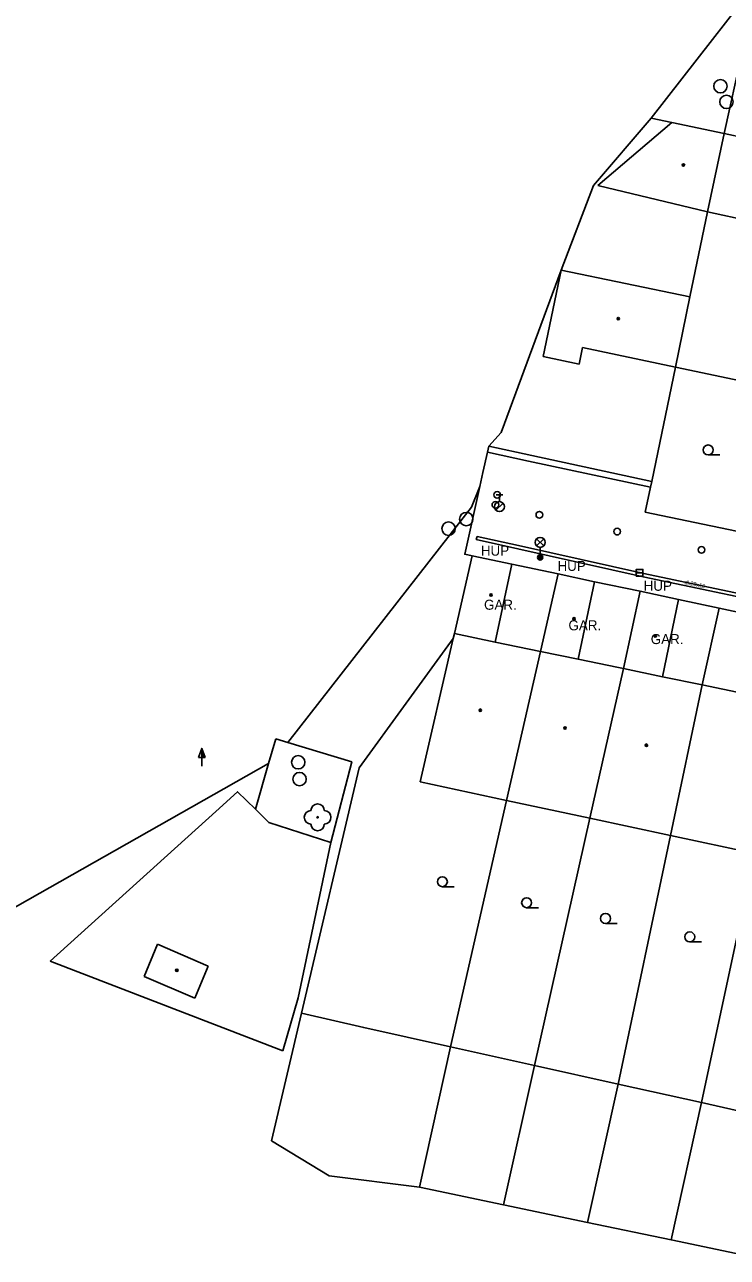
# Model space of a CAD drawing. Extents: x -598233 to -596890, y -1157848 to -1156431.
# Drawn here: x -597296.2 to -597243.6, y -1156850.6 to -1156758.3 of the extents above; entities that cross this region are included whole.
import ezdxf

# ---------------------------------------------------------------- set-up
doc = ezdxf.new("R2010")
doc.units = 0
for name, color, linetype in [('Level 10', 7, 'Continuous'), ('Level 11', 7, 'Continuous'), ('Level 22', 7, 'Continuous'), ('Level 25', 7, 'Continuous'), ('Level 27', 7, 'Continuous'), ('Level 28', 7, 'Continuous'), ('Level 33', 7, 'Continuous'), ('Level 36', 7, 'Continuous'), ('Level 39', 7, 'Continuous'), ('Level 40', 7, 'Continuous'), ('Level 41', 7, 'Continuous'), ('Level 5', 7, 'Continuous'), ('Level 51', 7, 'Continuous'), ('Level 7', 7, 'Continuous')]:
    doc.layers.add(name, color=color, linetype=linetype)

msp = doc.modelspace()

# ---------------------------------------------------------------- linework, layer by layer
at = {"layer": 'Level 10'}
for points in [[(-597243.86, -1156766.49), (-597242.54, -1156760.49), (-597242.2199, -1156759.03), (-597232.77, -1156760.53)], [(-597261.58, -1156790.34), (-597261.9099, -1156791.86), (-597262.15, -1156792.92)], [(-597262.15, -1156792.92), (-597263.12, -1156797.3), (-597263.27, -1156797.98), (-597262.7199, -1156798.1)], [(-597242.92, -1156796.25), (-597249.76, -1156794.83), (-597249.37, -1156792.9699)]]:
    msp.add_lwpolyline(points, dxfattribs=at)
at = {"layer": 'Level 11'}
for points in [[(-597249.33, -1156765.33), (-597239.1599, -1156752.3), (-597230.87, -1156739.76), (-597224.1599, -1156719.56), (-597221.9, -1156701.4699), (-597226.53, -1156672.06)], [(-597256.06, -1156776.7199), (-597253.64, -1156770.38), (-597249.33, -1156765.33)], [(-597247.78, -1156765.6599), (-597249.33, -1156765.33)], [(-597260.56, -1156788.88), (-597256.06, -1156776.7199)], [(-597249.28, -1156792.53), (-597247.5, -1156783.9699)], [(-597260.56, -1156788.88), (-597261.48, -1156789.9)], [(-597276.51, -1156812.07), (-597262.78, -1156794.4699), (-597262.15, -1156792.92)], [(-597262.35, -1156796.65), (-597262.41, -1156796.89), (-597259.3, -1156797.58), (-597249.92, -1156799.67), (-597225.2, -1156804.87), (-597197.56, -1156810.86), (-597197.35, -1156810.93), (-597197.25, -1156811.08), (-597197.13, -1156811.41), (-597197.35, -1156811.96)], [(-597262.35, -1156796.65), (-597259.25, -1156797.34), (-597249.87, -1156799.43), (-597225.15, -1156804.63), (-597197.5, -1156810.62), (-597197.2, -1156810.71), (-597197.15, -1156810.78), (-597197.02, -1156810.96), (-597196.87, -1156811.41), (-597197.05, -1156811.98)], [(-597264.14, -1156804.29), (-597271.17, -1156813.98), (-597275.5, -1156832.35)], [(-597277.9699, -1156813.6599), (-597277.4099, -1156811.8)], [(-597277.4099, -1156811.8), (-597276.51, -1156812.07)], [(-597273.3, -1156819.57), (-597271.73, -1156813.52), (-597276.51, -1156812.07)], [(-597277.9699, -1156813.6599), (-597278.95, -1156817.08)], [(-597278.95, -1156817.08), (-597280.29, -1156815.77), (-597281.92, -1156817.24), (-597294.3, -1156828.46)], [(-597264.34, -1156834.86), (-597260.14, -1156816.42)], [(-597273.3, -1156819.57), (-597277.95, -1156818.07), (-597278.95, -1156817.08)], [(-597258.06, -1156836.26), (-597253.9, -1156817.75)], [(-597251.78, -1156837.6599), (-597247.87, -1156819.04)], [(-597275.74, -1156831.19), (-597273.3, -1156819.57)], [(-597245.55, -1156839.04), (-597241.55, -1156820.39)], [(-597276.9, -1156835.1599), (-597294.3, -1156828.46)], [(-597275.74, -1156831.19), (-597276.9, -1156835.1599)], [(-597275.5, -1156832.35), (-597270.84, -1156833.42), (-597264.34, -1156834.86)], [(-597264.34, -1156834.86), (-597258.06, -1156836.26)], [(-597258.06, -1156836.26), (-597251.78, -1156837.6599)], [(-597251.78, -1156837.6599), (-597245.55, -1156839.04)], [(-597245.55, -1156839.04), (-597239.28, -1156840.44)]]:
    msp.add_lwpolyline(points, dxfattribs=at)
at = {"layer": 'Level 22'}
msp.add_circle((-597274.29, -1156817.68), 0.05, dxfattribs=at)
for centre, start, end in [((-597274.29, -1156817.18), 0, 180), ((-597274.79, -1156817.68), 90, 270), ((-597273.79, -1156817.68), 270, 90), ((-597274.29, -1156818.18), 180, 0)]:
    msp.add_arc(centre, 0.5, start, end, dxfattribs=at)
at = {"layer": 'Level 25'}
for p, q in [((-597283.212, -1156813.198), (-597282.96, -1156812.524)), ((-597282.96, -1156813.198), (-597283.212, -1156813.198)), ((-597282.96, -1156813.85), (-597282.96, -1156813.2))]:
    msp.add_line(p, q, dxfattribs=at)
for points in [[(-597282.71, -1156813.2), (-597282.96, -1156813.2), (-597282.96, -1156812.524), (-597282.96, -1156812.524)], [(-597282.767, -1156813.16), (-597282.92, -1156813.16), (-597282.92, -1156812.747)], [(-597282.825, -1156813.12), (-597282.88, -1156813.12), (-597282.88, -1156812.971)]]:
    msp.add_lwpolyline(points, close=True, dxfattribs=at)
at = {"layer": 'Level 27'}
msp.add_line((-597250.43, -1156799.37), (-597249.93, -1156799.37), dxfattribs=at)
msp.add_lwpolyline([(-597250.43, -1156799.62), (-597249.93, -1156799.62), (-597249.93, -1156799.12), (-597250.43, -1156799.12)], close=True, dxfattribs=at)
for centre in [(-597244.13, -1156762.95), (-597243.68, -1156764.12), (-597263.1599, -1156795.35), (-597264.49, -1156796.07), (-597275.74, -1156813.56), (-597275.64, -1156814.82)]:
    msp.add_circle(centre, 0.5, dxfattribs=at)
at = {"layer": 'Level 28'}
for p, q in [((-597260.93, -1156793.545), (-597260.43, -1156793.545)), ((-597260.68, -1156794.045), (-597260.68, -1156793.545)), ((-597260.938, -1156794.692), (-597260.408, -1156794.162))]:
    msp.add_line(p, q, dxfattribs=at)
for centre, radius in [((-597260.85, -1156793.54), 0.25), ((-597260.98, -1156794.29), 0.25), ((-597260.68, -1156794.42), 0.375), ((-597257.69, -1156795.03), 0.25), ((-597251.86, -1156796.29), 0.25), ((-597245.55, -1156797.6599), 0.25)]:
    msp.add_circle(centre, radius, dxfattribs=at)
at = {"layer": 'Level 33'}
for p, q in [((-597257.895, -1156797.36), (-597257.365, -1156796.83)), ((-597257.895, -1156796.83), (-597257.365, -1156797.36)), ((-597257.63, -1156797.47), (-597257.63, -1156798.22))]:
    msp.add_line(p, q, dxfattribs=at)
for centre, radius in [((-597257.63, -1156797.095), 0.375), ((-597257.63, -1156798.22), 0.2), ((-597257.63, -1156798.22), 0.1445), ((-597257.63, -1156798.22), 0.0876)]:
    msp.add_circle(centre, radius, dxfattribs=at)
at = {"layer": 'Level 36'}
for p, q in [((-597245.05, -1156790.555), (-597244.175, -1156790.555)), ((-597264.95, -1156822.875), (-597264.075, -1156822.875)), ((-597258.64, -1156824.445), (-597257.765, -1156824.445)), ((-597252.74, -1156825.625), (-597251.865, -1156825.625)), ((-597246.43, -1156827.005), (-597245.555, -1156827.005))]:
    msp.add_line(p, q, dxfattribs=at)
for centre in [(-597245.0501, -1156790.1799), (-597264.9501, -1156822.4999), (-597258.6401, -1156824.0699), (-597252.7401, -1156825.2499), (-597246.4301, -1156826.6299)]:
    msp.add_circle(centre, 0.375, dxfattribs=at)
at = {"layer": 'Level 39'}
for centre, radius in [((-597246.9, -1156768.85), 0.09), ((-597246.9, -1156768.85), 0.0398), ((-597251.78, -1156780.34), 0.09), ((-597251.78, -1156780.34), 0.0398), ((-597261.31, -1156801.03), 0.09), ((-597261.31, -1156801.03), 0.0398), ((-597255.09, -1156802.82), 0.09), ((-597255.09, -1156802.82), 0.0398), ((-597249.01, -1156804.1), 0.09), ((-597249.01, -1156804.1), 0.0398), ((-597262.11, -1156809.6599), 0.09), ((-597262.11, -1156809.6599), 0.0398), ((-597255.76, -1156811), 0.09), ((-597255.76, -1156811), 0.0398), ((-597249.67, -1156812.28), 0.09), ((-597249.67, -1156812.28), 0.0398), ((-597284.83, -1156829.13), 0.09), ((-597284.83, -1156829.13), 0.0398)]:
    msp.add_circle(centre, radius, dxfattribs=at)
at = {"layer": 'Level 5'}
for points in [[(-597247.78, -1156765.6599), (-597253.3, -1156770.39)], [(-597243.86, -1156766.49), (-597247.78, -1156765.6599)], [(-597243.86, -1156766.49), (-597245.1, -1156772.36)], [(-597243.86, -1156766.49), (-597240.62, -1156767.18)], [(-597253.3, -1156770.39), (-597245.1, -1156772.36)], [(-597245.1, -1156772.36), (-597246.42, -1156778.7199)], [(-597245.1, -1156772.36), (-597241.87, -1156773.04)], [(-597256.06, -1156776.7199), (-597257.4, -1156783.19)], [(-597256.06, -1156776.7199), (-597246.42, -1156778.7199)], [(-597246.42, -1156778.7199), (-597247.5, -1156783.9699)], [(-597254.45, -1156782.52), (-597254.71, -1156783.75)], [(-597254.45, -1156782.52), (-597247.5, -1156783.9699)], [(-597257.4, -1156783.19), (-597254.71, -1156783.75)], [(-597247.5, -1156783.9699), (-597240.73, -1156785.4)], [(-597262.7199, -1156798.1), (-597264.05, -1156803.93)], [(-597262.7199, -1156798.1), (-597259.76, -1156798.7199)], [(-597259.76, -1156798.7199), (-597260.99, -1156804.56)], [(-597256.29, -1156799.46), (-597257.6, -1156805.26)], [(-597256.29, -1156799.46), (-597253.55, -1156800.04)], [(-597253.55, -1156800.04), (-597254.78, -1156805.84)], [(-597250.15, -1156800.76), (-597251.38, -1156806.55)], [(-597250.15, -1156800.76), (-597247.28, -1156801.37)], [(-597247.28, -1156801.37), (-597248.46, -1156807.15)], [(-597244.2199, -1156802.02), (-597245.5, -1156807.76)], [(-597244.2199, -1156802.02), (-597241.08, -1156802.7)], [(-597264.14, -1156804.29), (-597266.61, -1156815.03)], [(-597264.05, -1156803.93), (-597264.14, -1156804.29)], [(-597264.05, -1156803.93), (-597260.99, -1156804.56)], [(-597260.99, -1156804.56), (-597257.6, -1156805.26)], [(-597257.6, -1156805.26), (-597260.14, -1156816.42)], [(-597257.6, -1156805.26), (-597254.78, -1156805.84)], [(-597254.78, -1156805.84), (-597251.76, -1156806.4699)], [(-597251.38, -1156806.55), (-597253.9, -1156817.75)], [(-597251.76, -1156806.4699), (-597251.38, -1156806.55)], [(-597251.38, -1156806.55), (-597248.46, -1156807.15)], [(-597248.46, -1156807.15), (-597245.5, -1156807.76)], [(-597245.5, -1156807.76), (-597247.87, -1156819.04)], [(-597245.5, -1156807.76), (-597242.4099, -1156808.4)], [(-597266.61, -1156815.03), (-597260.14, -1156816.42)], [(-597260.14, -1156816.42), (-597253.9, -1156817.75)], [(-597253.9, -1156817.75), (-597247.87, -1156819.04)], [(-597247.87, -1156819.04), (-597241.55, -1156820.39)], [(-597286.27, -1156827.18), (-597287.28, -1156829.6)], [(-597286.27, -1156827.18), (-597282.48, -1156828.82)], [(-597287.28, -1156829.6), (-597283.4699, -1156831.21)], [(-597282.48, -1156828.82), (-597283.4699, -1156831.21)]]:
    msp.add_lwpolyline(points, dxfattribs=at)
at = {"layer": 'Level 51'}
for points in [[(-597306.64, -1156829.9), (-597277.9699, -1156813.6599)], [(-597275.5, -1156832.35), (-597277.75, -1156841.89)], [(-597264.34, -1156834.86), (-597266.67, -1156845.37)], [(-597258.06, -1156836.26), (-597260.37, -1156846.68)], [(-597251.78, -1156837.6599), (-597254.08, -1156848)], [(-597245.55, -1156839.04), (-597247.83, -1156849.31)], [(-597277.75, -1156841.89), (-597273.43, -1156844.51)], [(-597273.43, -1156844.51), (-597266.67, -1156845.37)], [(-597266.67, -1156845.37), (-597260.37, -1156846.68)], [(-597260.37, -1156846.68), (-597254.08, -1156848)], [(-597254.08, -1156848), (-597247.83, -1156849.31)], [(-597247.83, -1156849.31), (-597241.53, -1156850.62)]]:
    msp.add_lwpolyline(points, dxfattribs=at)
at = {"layer": 'Level 7'}
for points in [[(-597261.58, -1156790.34), (-597261.48, -1156789.9)], [(-597261.48, -1156789.9), (-597258.25, -1156790.6), (-597249.28, -1156792.53)], [(-597261.58, -1156790.34), (-597258.49, -1156791.01), (-597249.37, -1156792.9699)], [(-597249.28, -1156792.53), (-597249.37, -1156792.9699)], [(-597259.76, -1156798.7199), (-597256.29, -1156799.46)], [(-597253.55, -1156800.04), (-597250.15, -1156800.76)], [(-597247.28, -1156801.37), (-597244.2199, -1156802.02)]]:
    msp.add_lwpolyline(points, dxfattribs=at)

# ---------------------------------------------------------------- texts
at = {"layer": 'Level 40'}
msp.add_text('dl.20x10', height=0.3, rotation=348.1, dxfattribs=at).set_placement((-597246.84, -1156800.21))
at = {"layer": 'Level 41'}
for s, p in [('HUP', (-597262.07, -1156798.09)), ('HUP', (-597256.33, -1156799.23)), ('HUP', (-597249.88, -1156800.7199)), ('GAR.', (-597261.83, -1156802.14)), ('GAR.', (-597255.51, -1156803.68)), ('GAR.', (-597249.35, -1156804.71))]:
    msp.add_text(s, height=0.75, dxfattribs=at).set_placement(p)

doc.saveas('drawing.dxf')
